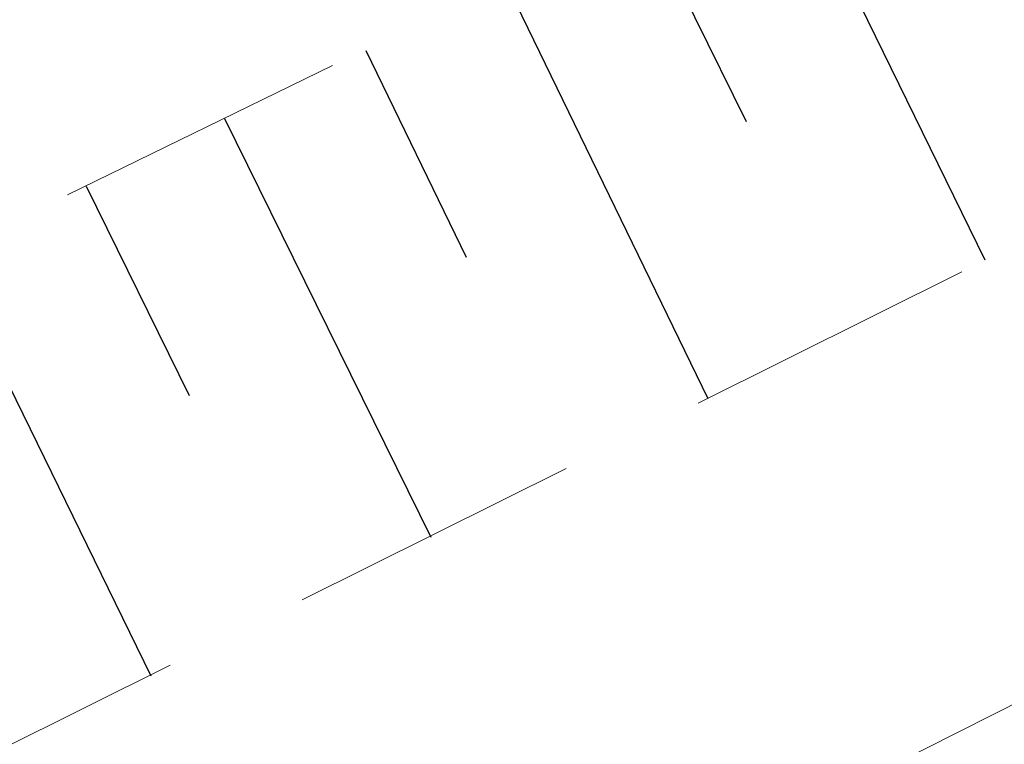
# Model space of a CAD drawing. Header units: metres. Extents: x 7523615 to 7533948, y 5492686 to 5502120.
# Tile 574 of 656: x 7531261.95 to 7531265.29, y 5499094.86 to 5499097.31. Entities that reach past the tile are written whole.
import ezdxf

# ---------------------------------------------------------------- set-up
doc = ezdxf.new("R2010")
doc.units = ezdxf.units.M
doc.linetypes.add('1.0_0.5', pattern=[1.5, 1, -0.5])

msp = doc.modelspace()

# ---------------------------------------------------------------- linework, layer by layer
at = {"layer": '000 Inne (niezydentyfikowane)', "color": 7, "linetype": 'CONTINUOUS', "lineweight": 25, "flags": 128}
for points in [[(7531264.53, 5499097.91), (7531265.22, 5499096.5)], [(7531264.06, 5499097.68), (7531264.41, 5499096.97)], [(7531263.59, 5499097.45), (7531264.28, 5499096.03)], [(7531263.12, 5499097.21), (7531263.46, 5499096.51)], [(7531262.64, 5499096.98), (7531263.34, 5499095.56)], [(7531262.17, 5499096.75), (7531262.52, 5499096.04)], [(7531261.69, 5499096.52), (7531262.39, 5499095.09)]]:
    msp.add_lwpolyline(points, dxfattribs=at)
at = {"layer": 'skarpa nieumocniona', "color": 7, "linetype": '1.0_0.5', "lineweight": 18, "flags": 128}
for points in [[(7531506.46, 5499259.74), (7531477.66, 5499244.45), (7531425.13, 5499215.04), (7531402.52, 5499199.71), (7531363.2, 5499166.6), (7531329.4, 5499138.81), (7531286.39, 5499107.01), (7531243.09, 5499085.51), (7531208.05, 5499070.11), (7531174.88, 5499053.99), (7531131.5, 5499027.17), (7531096, 5499001.97), (7531090.64, 5498997.56), (7531093.54, 5499001.23), (7531094.57, 5499003.01), (7531131.88, 5499029.31), (7531174.97, 5499055.87), (7531208.02, 5499071.69), (7531242.95, 5499087.36), (7531285.09, 5499107.95), (7531328.43, 5499140.14), (7531362.22, 5499167.65), (7531402.11, 5499201.31), (7531422.93, 5499216.4), (7531477.57, 5499246.07), (7531506.06, 5499260.89)], [(7531506.46, 5499259.74), (7531477.66, 5499244.45), (7531425.13, 5499215.04), (7531402.52, 5499199.71), (7531363.2, 5499166.6), (7531329.4, 5499138.81), (7531286.39, 5499107.01), (7531243.09, 5499085.51), (7531208.05, 5499070.11), (7531174.88, 5499053.99), (7531131.5, 5499027.17), (7531096, 5499001.97), (7531090.64, 5498997.56), (7531093.54, 5499001.23), (7531094.57, 5499003.01), (7531131.88, 5499029.31), (7531174.97, 5499055.87), (7531208.02, 5499071.69), (7531242.95, 5499087.36), (7531285.09, 5499107.95), (7531328.43, 5499140.14), (7531362.22, 5499167.65), (7531402.11, 5499201.31), (7531422.93, 5499216.4), (7531477.57, 5499246.07), (7531506.06, 5499260.89)], [(7531096.86, 5498998.94), (7531096.17, 5499000.14), (7531132.43, 5499025.99), (7531177.74, 5499054.09), (7531208.27, 5499068.84), (7531243.9, 5499084.23), (7531288.75, 5499106.77), (7531330.31, 5499137.62), (7531363.99, 5499165.3), (7531403.39, 5499198.23), (7531426, 5499213.98), (7531477.8, 5499243.06), (7531506.76, 5499258.69), (7531507.93, 5499256.79), (7531504.04, 5499254.54), (7531472.49, 5499237.11), (7531448.55, 5499223.73), (7531427.2, 5499212.72), (7531404.87, 5499196.56), (7531364.93, 5499163.96), (7531331.88, 5499136.62), (7531289.13, 5499105.38), (7531245.01, 5499082.9), (7531210.16, 5499067.92), (7531178.38, 5499053.18), (7531133.03, 5499024.54)], [(7531096.86, 5498998.94), (7531096.17, 5499000.14), (7531132.43, 5499025.99), (7531177.74, 5499054.09), (7531208.27, 5499068.84), (7531243.9, 5499084.23), (7531288.75, 5499106.77), (7531330.31, 5499137.62), (7531363.99, 5499165.3), (7531403.39, 5499198.23), (7531426, 5499213.98), (7531477.8, 5499243.06), (7531506.76, 5499258.69), (7531507.93, 5499256.79), (7531504.04, 5499254.54), (7531472.49, 5499237.11), (7531448.55, 5499223.73), (7531427.2, 5499212.72), (7531404.87, 5499196.56), (7531364.93, 5499163.96), (7531331.88, 5499136.62), (7531289.13, 5499105.38), (7531245.01, 5499082.9), (7531210.16, 5499067.92), (7531178.38, 5499053.18), (7531133.03, 5499024.54)]]:
    msp.add_lwpolyline(points, close=True, dxfattribs=at)

doc.saveas('drawing.dxf')
